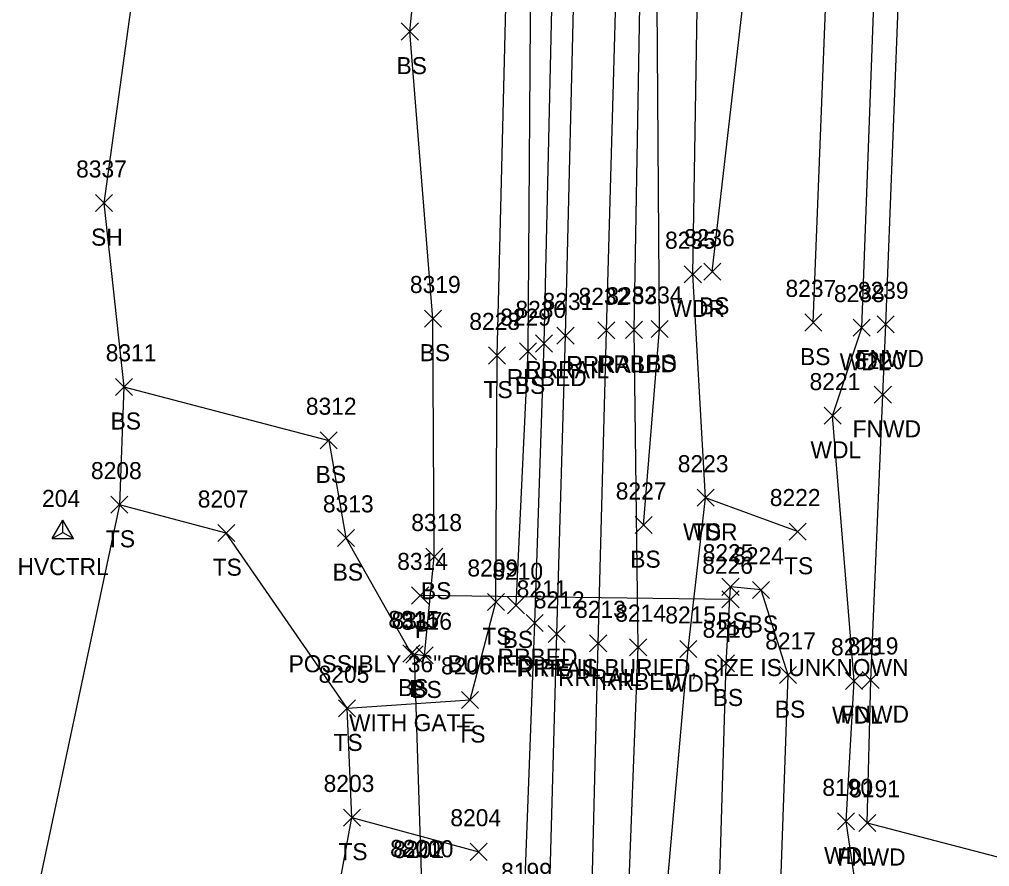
# Model space of a CAD drawing. Extents: x 1769141 to 1770911, y 735471 to 741449.
# Drawn here: x 1770211.1 to 1770324.8, y 736943.5 to 737042.8 of the extents above; entities that cross this region are included whole.
import ezdxf

# ---------------------------------------------------------------- set-up
doc = ezdxf.new("R2010")
doc.units = 0
for name, color, linetype in [('C_A', 7, 'Continuous'), ('C_I', 7, 'Continuous'), ('CPSM', 7, 'Continuous'), ('D_A', 7, 'Continuous'), ('D_C', 7, 'Continuous'), ('D_I', 7, 'Continuous'), ('D_TIC', 7, 'Continuous'), ('DCP', 7, 'Continuous'), ('L_A', 7, 'Continuous'), ('L_I', 7, 'Continuous'), ('L_TIC', 7, 'Continuous'), ('LAWA', 7, 'Continuous'), ('LELB', 7, 'Continuous'), ('LFNC', 7, 'Continuous'), ('LSOGP', 7, 'Continuous'), ('R_A', 7, 'Continuous'), ('R_I', 7, 'Continuous'), ('R_TIC', 7, 'Continuous'), ('RR', 7, 'Continuous'), ('RRB', 7, 'Continuous')]:
    doc.layers.add(name, color=color, linetype=linetype)

msp = doc.modelspace()

# ---------------------------------------------------------------- linework, layer by layer
at = {"layer": 'CPSM'}
for p, q in [((1770214.89, 736981.94), (1770216.14, 736984.1)), ((1770217.39, 736981.94), (1770216.14, 736984.1)), ((1770216.14, 736982.66), (1770216.14, 736984.1)), ((1770214.89, 736981.94), (1770216.14, 736982.66)), ((1770216.14, 736982.66), (1770216.14, 736982.66)), ((1770216.14, 736982.66), (1770217.39, 736981.94)), ((1770214.89, 736981.94), (1770217.39, 736981.94))]:
    msp.add_line(p, q, dxfattribs=at)
at = {"layer": 'D_TIC'}
for points in [[(1770257.03, 736974.27), (1770259.03, 736976.27)], [(1770259.03, 736974.27), (1770257.03, 736976.27)], [(1770293.41, 736973.82), (1770295.41, 736975.82)], [(1770295.41, 736973.82), (1770293.41, 736975.82)], [(1770256.37, 736967.35), (1770258.37, 736969.35)], [(1770258.37, 736967.35), (1770256.37, 736969.35)]]:
    msp.add_lwpolyline(points, dxfattribs=at)
at = {"layer": 'DCP'}
for points in [[(1770294.41, 736974.82), (1770258.03, 736975.27)], [(1770258.22, 736941.48), (1770257.37, 736968.35)]]:
    msp.add_lwpolyline(points, dxfattribs=at)
at = {"layer": 'L_TIC'}
for points in [[(1770255.82, 737040.42), (1770257.82, 737042.42)], [(1770257.82, 737040.42), (1770255.82, 737042.42)], [(1770219.96, 737020.3), (1770221.96, 737022.3)], [(1770221.96, 737020.3), (1770219.96, 737022.3)], [(1770291.28, 737012.24), (1770293.28, 737014.24)], [(1770293.28, 737012.24), (1770291.28, 737014.24)], [(1770289, 737011.94), (1770291, 737013.94)], [(1770291, 737011.94), (1770289, 737013.94)], [(1770258.53, 737006.75), (1770260.53, 737008.75)], [(1770260.53, 737006.75), (1770258.53, 737008.75)], [(1770285.1, 737005.52), (1770287.1, 737007.52)], [(1770287.1, 737005.52), (1770285.1, 737007.52)], [(1770303.12, 737006.29), (1770305.12, 737008.29)], [(1770305.12, 737006.29), (1770303.12, 737008.29)], [(1770308.8, 737005.68), (1770310.8, 737007.68)], [(1770310.8, 737005.68), (1770308.8, 737007.68)], [(1770311.61, 737006.06), (1770313.61, 737008.06)], [(1770313.61, 737006.06), (1770311.61, 737008.06)], [(1770266.05, 737002.42), (1770268.05, 737004.42)], [(1770268.05, 737002.42), (1770266.05, 737004.42)], [(1770269.69, 737002.92), (1770271.69, 737004.92)], [(1770271.69, 737002.92), (1770269.69, 737004.92)], [(1770222.3, 736998.74), (1770224.3, 737000.74)], [(1770224.3, 736998.74), (1770222.3, 737000.74)], [(1770311.27, 736997.82), (1770313.27, 736999.82)], [(1770313.27, 736997.82), (1770311.27, 736999.82)], [(1770305.38, 736995.36), (1770307.38, 736997.36)], [(1770307.38, 736995.36), (1770305.38, 736997.36)], [(1770246.32, 736992.47), (1770248.32, 736994.47)], [(1770248.32, 736992.47), (1770246.32, 736994.47)], [(1770290.49, 736985.73), (1770292.49, 736987.73)], [(1770292.49, 736985.73), (1770290.49, 736987.73)], [(1770290.49, 736985.73), (1770292.49, 736987.73)], [(1770292.49, 736985.73), (1770290.49, 736987.73)], [(1770221.78, 736984.92), (1770223.78, 736986.92)], [(1770223.78, 736984.92), (1770221.78, 736986.92)], [(1770234.3, 736981.59), (1770236.3, 736983.59)], [(1770236.3, 736981.59), (1770234.3, 736983.59)], [(1770283.22, 736982.53), (1770285.22, 736984.53)], [(1770285.22, 736982.53), (1770283.22, 736984.53)], [(1770301.28, 736981.76), (1770303.28, 736983.76)], [(1770303.28, 736981.76), (1770301.28, 736983.76)], [(1770248.33, 736981.02), (1770250.33, 736983.02)], [(1770250.33, 736981.02), (1770248.33, 736983.02)], [(1770258.68, 736978.83), (1770260.68, 736980.83)], [(1770260.68, 736978.83), (1770258.68, 736980.83)], [(1770293.41, 736975.29), (1770295.41, 736977.29)], [(1770295.41, 736975.29), (1770293.41, 736977.29)], [(1770293.41, 736975.29), (1770295.41, 736977.29)], [(1770295.41, 736975.29), (1770293.41, 736977.29)], [(1770296.99, 736974.93), (1770298.99, 736976.93)], [(1770298.99, 736974.93), (1770296.99, 736976.93)], [(1770265.91, 736973.5), (1770267.91, 736975.5)], [(1770267.91, 736973.5), (1770265.91, 736975.5)], [(1770268.27, 736973.12), (1770270.27, 736975.12)], [(1770270.27, 736973.12), (1770268.27, 736975.12)], [(1770288.46, 736967.99), (1770290.46, 736969.99)], [(1770290.46, 736967.99), (1770288.46, 736969.99)], [(1770255.99, 736967.47), (1770257.99, 736969.47)], [(1770257.99, 736967.47), (1770255.99, 736969.47)], [(1770257.56, 736967.25), (1770259.56, 736969.25)], [(1770259.56, 736967.25), (1770257.56, 736969.25)], [(1770292.89, 736966.31), (1770294.89, 736968.31)], [(1770294.89, 736966.31), (1770292.89, 736968.31)], [(1770300.17, 736964.94), (1770302.17, 736966.94)], [(1770302.17, 736964.94), (1770300.17, 736966.94)], [(1770307.9, 736964.25), (1770309.9, 736966.25)], [(1770309.9, 736964.25), (1770307.9, 736966.25)], [(1770309.85, 736964.36), (1770311.85, 736966.36)], [(1770311.85, 736964.36), (1770309.85, 736966.36)], [(1770262.88, 736962.02), (1770264.88, 736964.02)], [(1770264.88, 736962.02), (1770262.88, 736964.02)], [(1770248.46, 736961.04), (1770250.46, 736963.04)], [(1770250.46, 736961.04), (1770248.46, 736963.04)], [(1770248.46, 736961.04), (1770250.46, 736963.04)], [(1770250.46, 736961.04), (1770248.46, 736963.04)], [(1770249.04, 736948.23), (1770251.04, 736950.23)], [(1770251.04, 736948.23), (1770249.04, 736950.23)], [(1770249.04, 736948.23), (1770251.04, 736950.23)], [(1770251.04, 736948.23), (1770249.04, 736950.23)], [(1770306.96, 736947.77), (1770308.96, 736949.77)], [(1770308.96, 736947.77), (1770306.96, 736949.77)], [(1770309.45, 736947.6), (1770311.45, 736949.6)], [(1770311.45, 736947.6), (1770309.45, 736949.6)], [(1770309.45, 736947.6), (1770311.45, 736949.6)], [(1770311.45, 736947.6), (1770309.45, 736949.6)], [(1770263.9, 736944.21), (1770265.9, 736946.21)], [(1770265.9, 736944.21), (1770263.9, 736946.21)]]:
    msp.add_lwpolyline(points, dxfattribs=at)
at = {"layer": 'LAWA'}
for points in [[(1770295.56, 736765.07), (1770288.47, 736765.03), (1770285.4, 736787.87), (1770284.57, 736804.63), (1770282.38, 736833.87), (1770287.4, 736893.59), (1770286.58, 736936.63), (1770289.46, 736968.99), (1770291.49, 736986.73), (1770290, 737012.94), (1770290.58, 737048.83), (1770292.25, 737100.02), (1770294.09, 737129.48), (1770297.9, 737178.74), (1770298.45, 737224.98), (1770303.27, 737281.64), (1770303.62, 737324.77), (1770304.03, 737377.4)], [(1770295.56, 736765.07), (1770298.44, 736807.53), (1770300.94, 736833.02), (1770303.15, 736868.46), (1770304.73, 736899.95), (1770312.24, 736920.03), (1770307.96, 736948.77), (1770308.9, 736965.25), (1770306.38, 736996.36), (1770309.8, 737006.68), (1770311.39, 737048.91), (1770314.52, 737106.24), (1770314.64, 737122.83), (1770358.1, 737137.42)]]:
    msp.add_lwpolyline(points, dxfattribs=at)
at = {"layer": 'LELB'}
for points in [[(1770284.22, 736983.53), (1770286.1, 737006.52), (1770285.78, 737050.17), (1770287.67, 737099.53), (1770288.1, 737129.93), (1770289.78, 737179.54), (1770290.91, 737225.58), (1770293.69, 737274.35), (1770294.72, 737325.7), (1770295.85, 737386.33), (1770296.79, 737425.26), (1770298.1, 737467.61), (1770299.88, 737513.29), (1770300.86, 737550.57), (1770302.69, 737591.97), (1770303.34, 737644.67), (1770305.34, 737693.43), (1770307.48, 737738.89), (1770308.5, 737789.11), (1770309.29, 737836.41), (1770310.87, 737872.45)], [(1770269.27, 736974.12), (1770270.69, 737003.92), (1770271.03, 737053.86), (1770272.32, 737097.75), (1770272.92, 737131.76), (1770274.84, 737178.2), (1770275.61, 737227.83), (1770277.38, 737274.26), (1770278.99, 737326.74), (1770280.59, 737386.92), (1770281.43, 737425.53), (1770282.04, 737467.46), (1770283.44, 737512.78), (1770283.79, 737551.85), (1770285.35, 737592.82), (1770287.29, 737644.47), (1770288.42, 737691.85), (1770289.44, 737741.02), (1770289.98, 737788.31), (1770291.46, 737837.25)], [(1770249.46, 736962.04), (1770263.88, 736963.02), (1770266.91, 736974.5), (1770267.05, 737003.42), (1770268.31, 737053.77), (1770267.73, 737097.82), (1770269.57, 737132.6), (1770271.52, 737178.02), (1770272.76, 737227.71), (1770272.04, 737273.95), (1770277.42, 737326.8), (1770278.12, 737387.36), (1770277.35, 737426.21), (1770278.82, 737466.73), (1770278.22, 737491.37), (1770271.32, 737497.06), (1770272.28, 737508.08), (1770279.53, 737512.94), (1770280.12, 737551.03), (1770278.93, 737574.69)], [(1770292.28, 737013.24), (1770296.28, 737048.29), (1770298.58, 737101.41), (1770302.61, 737128.25), (1770304.78, 737153.09), (1770306.98, 737198.89), (1770310.91, 737276.4), (1770319.23, 737323.49), (1770312.01, 737369.68)], [(1770223.3, 736999.74), (1770247.32, 736993.47), (1770249.33, 736982.02), (1770256.99, 736968.47), (1770258.56, 736968.25), (1770259.68, 736979.83), (1770259.53, 737007.75), (1770256.82, 737041.42), (1770260.09, 737073.67), (1770260.96, 737104.34), (1770262.97, 737152.46), (1770265.19, 737198.57), (1770266.09, 737235.37), (1770266.57, 737271.78), (1770267.99, 737295.65), (1770265.74, 737320.11), (1770261.62, 737337.17)], [(1770304.12, 737007.29), (1770305.73, 737049.06), (1770307.04, 737102.55), (1770306, 737129.85), (1770351.63, 737151.97)], [(1770224.22, 736786.05), (1770247.14, 736790.21), (1770249.88, 736790.85), (1770251.83, 736802.2), (1770248.39, 736835.55), (1770245.85, 736926.39), (1770250.04, 736949.23), (1770249.46, 736962.04), (1770235.3, 736982.59), (1770222.78, 736985.92)], [(1770302.28, 736982.76), (1770291.49, 736986.73)], [(1770278.54, 736722.58), (1770283.75, 736760.01), (1770285.4, 736787.87), (1770288.42, 736803.77), (1770288.1, 736833.89), (1770290.15, 736888.9), (1770292.54, 736921.49), (1770293.89, 736967.31), (1770294.41, 736976.29)], [(1770290.15, 736806.45), (1770294.68, 736833.99), (1770298.74, 736875.93), (1770299.66, 736922.72), (1770301.17, 736965.94), (1770297.99, 736975.93), (1770294.41, 736976.29)], [(1770250.04, 736949.23), (1770264.9, 736945.21)]]:
    msp.add_lwpolyline(points, dxfattribs=at)
at = {"layer": 'LFNC'}
for points in [[(1770310.45, 736948.6), (1770310.85, 736965.36), (1770312.27, 736998.82), (1770312.61, 737007.06), (1770314.27, 737049.33), (1770316.75, 737108.16), (1770316.66, 737118.89), (1770347.68, 737131.23)], [(1770310.45, 736948.6), (1770357.01, 736936.47), (1770367.98, 736933.17), (1770406.58, 736922.1), (1770432.3, 736965.23), (1770448.43, 736992.73), (1770468.9, 737028.54), (1770475.9, 737042.39), (1770486.68, 737077.48), (1770492.36, 737095.48), (1770480.85, 737100.49), (1770448.64, 737117.91), (1770421.05, 737124.75), (1770385.77, 737128.84), (1770347.68, 737131.23)]]:
    msp.add_lwpolyline(points, dxfattribs=at)
at = {"layer": 'LSOGP'}
msp.add_lwpolyline([(1770232.14, 737271.5), (1770229.99, 737225.16), (1770229.81, 737180.79), (1770227.47, 737130.79), (1770227.93, 737090.46), (1770225.16, 737051.92), (1770220.96, 737021.3), (1770223.3, 736999.74), (1770222.78, 736985.92), (1770211.96, 736934.94)], dxfattribs=at)
at = {"layer": 'R_TIC'}
for points in [[(1770282.11, 737005.43), (1770284.11, 737007.43)], [(1770284.11, 737005.43), (1770282.11, 737007.43)], [(1770274.07, 737004.76), (1770276.07, 737006.76)], [(1770276.07, 737004.76), (1770274.07, 737006.76)], [(1770278.86, 737005.36), (1770280.86, 737007.36)], [(1770280.86, 737005.36), (1770278.86, 737007.36)], [(1770271.55, 737003.83), (1770273.55, 737005.83)], [(1770273.55, 737003.83), (1770271.55, 737005.83)], [(1770270.46, 736971.05), (1770272.46, 736973.05)], [(1770272.46, 736971.05), (1770270.46, 736973.05)], [(1770273.05, 736969.76), (1770275.05, 736971.76)], [(1770275.05, 736969.76), (1770273.05, 736971.76)], [(1770277.9, 736968.65), (1770279.9, 736970.65)], [(1770279.9, 736968.65), (1770277.9, 736970.65)], [(1770282.59, 736968.2), (1770284.59, 736970.2)], [(1770284.59, 736968.2), (1770282.59, 736970.2)]]:
    msp.add_lwpolyline(points, dxfattribs=at)
at = {"layer": 'RR'}
for points in [[(1770267.4, 736722.31), (1770268.34, 736758.82), (1770269.57, 736804.44), (1770270.45, 736834.65), (1770272.42, 736909.27), (1770273.15, 736938.32), (1770274.05, 736970.76), (1770275.07, 737005.76), (1770276.22, 737052.19), (1770277.52, 737098.47), (1770278.47, 737131.31), (1770279.73, 737178.68), (1770281, 737226.57), (1770282.34, 737274.07)], [(1770272.41, 736722.1), (1770273.29, 736759.01), (1770274.62, 736804.33), (1770275.38, 736834.93), (1770277.26, 736906.22), (1770278.11, 736938.08), (1770278.9, 736969.65), (1770279.86, 737006.36), (1770281.15, 737052.02), (1770282.49, 737099.38), (1770283.42, 737130.8), (1770284.55, 737178.73), (1770285.97, 737226.12), (1770287.25, 737273.96)]]:
    msp.add_lwpolyline(points, dxfattribs=at)
at = {"layer": 'RRB'}
for points in [[(1770264.61, 736722.25), (1770265.29, 736759.21), (1770266.68, 736803.74), (1770267.29, 736834.32), (1770268.85, 736909.78), (1770270.22, 736938.92), (1770271.46, 736972.05), (1770272.55, 737004.83), (1770273.67, 737052.68), (1770274.45, 737097.79), (1770275.89, 737131.57), (1770277.22, 737178.3), (1770278.92, 737227.05), (1770280.11, 737274.21)], [(1770275.05, 736722.18), (1770278.17, 736759.08), (1770279.42, 736805.27), (1770278.55, 736834.64), (1770280.9, 736900.53), (1770282.38, 736937.77), (1770283.59, 736969.2), (1770283.11, 737006.43), (1770283.91, 737051.19), (1770285.56, 737099.3), (1770285.88, 737130.25), (1770287.46, 737178.49), (1770288.76, 737226.01), (1770290.63, 737273.86)]]:
    msp.add_lwpolyline(points, dxfattribs=at)

# ---------------------------------------------------------------- texts
at = {"layer": 'C_A'}
msp.add_text('HVCTRL', height=2, dxfattribs=at).set_placement((1770210.83, 736977.66))
at = {"layer": 'C_I'}
msp.add_text('204', height=2, dxfattribs=at).set_placement((1770213.7, 736985.66))
at = {"layer": 'D_A'}
for p in [(1770257.41, 736970.27), (1770293.79, 736969.82), (1770256.75, 736963.35)]:
    msp.add_text('P', height=2, dxfattribs=at).set_placement(p)
at = {"layer": 'D_C'}
for s, p in [('POSSIBLY 36" BURIED', (1770242.61, 736966.27)), ('PIPE IS BURIED, SIZE IS UNKNOWN', (1770269.52, 736965.82)), ('WITH GATE', (1770249.69, 736959.35))]:
    msp.add_text(s, height=2, dxfattribs=at).set_placement(p)
at = {"layer": 'D_I'}
for s, p in [('8314', (1770255.34, 736978.27)), ('8226', (1770291.1, 736977.82)), ('8317', (1770254.68, 736971.35)), ('8202', (1770254.88, 736944.48))]:
    msp.add_text(s, height=2, dxfattribs=at).set_placement(p)
at = {"layer": 'L_A'}
for s, p in [('BS', (1770255.26, 737036.42)), ('SH', (1770219.45, 737016.3)), ('WDR', (1770287.37, 737007.94)), ('BS', (1770290.72, 737008.24)), ('BS', (1770257.97, 737002.75)), ('BS', (1770302.56, 737002.29)), ('FNWD', (1770309.07, 737002.06)), ('BS', (1770284.54, 737001.52)), ('WDL', (1770307.21, 737001.68)), ('BS', (1770269.13, 736998.92)), ('TS', (1770265.46, 736998.42)), ('BS', (1770221.74, 736994.74)), ('FNWD', (1770308.73, 736993.82)), ('WDL', (1770303.79, 736991.36)), ('BS', (1770245.77, 736988.47)), ('WDR', (1770288.85, 736981.73)), ('TS', (1770289.9, 736981.73)), ('TS', (1770221.19, 736980.92)), ('BS', (1770282.66, 736978.53)), ('TS', (1770233.71, 736977.59)), ('BS', (1770247.77, 736977.02)), ('TS', (1770300.69, 736977.76)), ('BS', (1770258.12, 736974.83)), ('BS', (1770292.85, 736971.29)), ('BS', (1770292.85, 736971.29)), ('BS', (1770296.43, 736970.93)), ('TS', (1770265.32, 736969.5)), ('BS', (1770267.71, 736969.12)), ('BS', (1770255.43, 736963.47)), ('WDR', (1770286.83, 736963.99)), ('BS', (1770257, 736963.25)), ('BS', (1770292.33, 736962.31)), ('BS', (1770299.61, 736960.94)), ('WDL', (1770306.31, 736960.25)), ('FNWD', (1770307.32, 736960.36)), ('TS', (1770262.28, 736958.02)), ('TS', (1770247.87, 736957.04)), ('TS', (1770247.87, 736957.04)), ('TS', (1770248.45, 736944.23)), ('TS', (1770248.45, 736944.23)), ('WDL', (1770305.38, 736943.77)), ('FNWD', (1770306.92, 736943.6)), ('FNWD', (1770306.92, 736943.6))]:
    msp.add_text(s, height=2, dxfattribs=at).set_placement(p)
at = {"layer": 'L_I'}
for s, p in [('8337', (1770217.7, 737024.3)), ('8235', (1770286.74, 737015.94)), ('8236', (1770288.96, 737016.24)), ('8319', (1770256.83, 737010.75)), ('8237', (1770300.86, 737010.29)), ('8239', (1770309.34, 737010.06)), ('8234', (1770282.84, 737009.52)), ('8238', (1770306.54, 737009.68)), ('8229', (1770267.42, 737006.92)), ('8228', (1770263.79, 737006.42)), ('8311', (1770221.17, 737002.74)), ('8220', (1770308.92, 737001.82)), ('8221', (1770303.68, 736999.36)), ('8312', (1770244.63, 736996.47)), ('8223', (1770288.23, 736989.73)), ('8223', (1770288.23, 736989.73)), ('8208', (1770219.44, 736988.92)), ('8227', (1770280.96, 736986.53)), ('8207', (1770231.96, 736985.59)), ('8313', (1770246.63, 736985.02)), ('8222', (1770299.02, 736985.76)), ('8318', (1770256.99, 736982.83)), ('8225', (1770291.15, 736979.29)), ('8225', (1770291.15, 736979.29)), ('8224', (1770294.73, 736978.93)), ('8209', (1770263.57, 736977.5)), ('8210', (1770266.49, 736977.12)), ('8315', (1770254.3, 736971.47)), ('8215', (1770286.77, 736971.99)), ('8316', (1770255.81, 736971.25)), ('8216', (1770291.14, 736970.31)), ('8217', (1770298.48, 736968.94)), ('8218', (1770306.2, 736968.25)), ('8219', (1770308.15, 736968.36)), ('8206', (1770260.48, 736966.02)), ('8205', (1770246.12, 736965.04)), ('8205', (1770246.12, 736965.04)), ('8203', (1770246.71, 736952.23)), ('8203', (1770246.71, 736952.23)), ('8190', (1770305.18, 736951.77)), ('8191', (1770308.33, 736951.6)), ('8191', (1770308.33, 736951.6)), ('8204', (1770261.57, 736948.21)), ('8201', (1770254.51, 736944.61)), ('8201', (1770254.51, 736944.61)), ('8200', (1770255.98, 736944.57))]:
    msp.add_text(s, height=2, dxfattribs=at).set_placement(p)
at = {"layer": 'R_A'}
for s, p in [('RRRAIL', (1770275.16, 737001.36)), ('RRBED', (1770278.76, 737001.43)), ('RRBED', (1770268.19, 736999.83)), ('RRRAIL', (1770270.36, 737000.76)), ('RRBED', (1770267.11, 736967.05)), ('RRRAIL', (1770269.34, 736965.76)), ('RRRAIL', (1770274.19, 736964.65)), ('RRBED', (1770279.24, 736964.2))]:
    msp.add_text(s, height=2, dxfattribs=at).set_placement(p)
at = {"layer": 'R_I'}
for s, p in [('8232', (1770276.6, 737009.36)), ('8233', (1770279.85, 737009.43)), ('8230', (1770269.2, 737007.83)), ('8231', (1770272.38, 737008.76)), ('8211', (1770269.34, 736975.05)), ('8212', (1770271.36, 736973.76)), ('8213', (1770276.2, 736972.65)), ('8214', (1770280.9, 736972.2)), ('8199', (1770267.52, 736941.92))]:
    msp.add_text(s, height=2, dxfattribs=at).set_placement(p)

doc.saveas('drawing.dxf')
